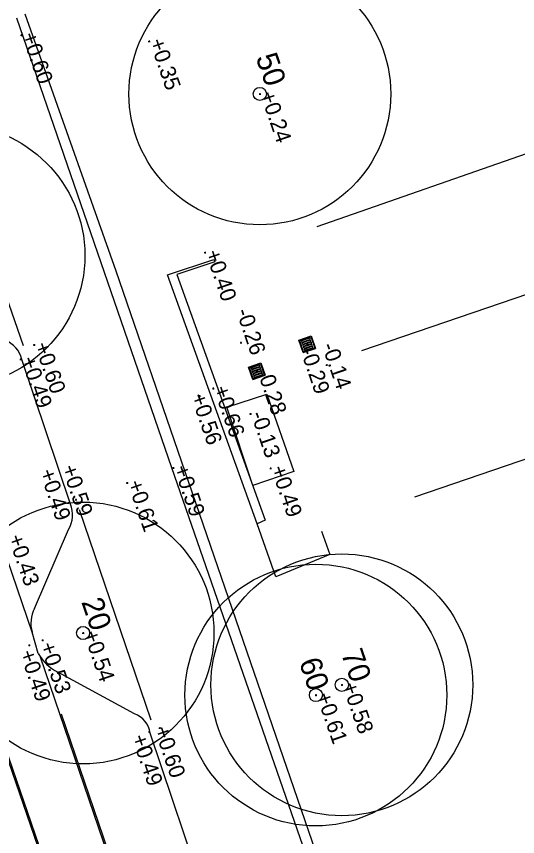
# Model space of a CAD drawing. Extents: x 122462 to 123306, y 485548 to 486417.
# Drawn here: x 122897.89 to 122909.38, y 485935.16 to 485953.96 of the extents above; entities that cross this region are included whole.
import ezdxf

# ---------------------------------------------------------------- set-up
doc = ezdxf.new("R2010")
doc.units = 0
for name, color, linetype in [('B-WE-GR-BOOM_BOOMDIAMETER-T25', 7, 'Continuous'), ('B-WE-IE-TERREINAFSCHEIDING_KUNSTMATIG_HEKWERK-G', 7, 'Continuous'), ('B-WE-IE-TERREINAFSCHEIDING_KUNSTMATIG_MUUR-G', 7, 'Continuous'), ('B-WE-OG-HOOGTEPUNT-S', 7, 'Continuous'), ('B-WE-OG-ONBEKEND-G', 7, 'Continuous'), ('B-WE-RI-HWA_KOLK-S', 7, 'Continuous'), ('B-WE-VH-KANTOPSLUITING_OPSLUITBAND_100X200-G', 7, 'Continuous'), ('B-WE-VH-KANTOPSLUITING_TROTTOIRBAND_130 150-G', 7, 'Continuous'), ('B-WE-VH-MATERIAALGRENS_ASFALT-G', 7, 'Continuous'), ('B-WE-VW-MARKERING_LANGS_STREEP_11_010-G', 7, 'Continuous'), ('iba7-verkeersbord rood', 7, 'Continuous'), ('Level 2', 7, 'Continuous'), ('Level 22', 7, 'Continuous'), ('V markering 1-1 10 cm', 7, 'Continuous'), ('V materiaalscheiding algemeen', 7, 'Continuous')]:
    doc.layers.add(name, color=color, linetype=linetype)

msp = doc.modelspace()

# ---------------------------------------------------------------- linework, layer by layer
at = {"layer": 'B-WE-IE-TERREINAFSCHEIDING_KUNSTMATIG_HEKWERK-G'}
msp.add_lwpolyline([(122913.109, 485920.57), (122912.323, 485922.986), (122909.28, 485921.833), (122904.924, 485934.32), (122900.18, 485948.116), (122898.098, 485954.01)], dxfattribs=at)
at = {"layer": 'B-WE-IE-TERREINAFSCHEIDING_KUNSTMATIG_MUUR-G'}
msp.add_lwpolyline([(122903.407, 485942.327), (122901.354, 485948.033), (122902.414, 485948.383), (122902.44, 485948.333), (122901.572, 485948.044), (122903.592, 485942.408)], close=True, dxfattribs=at)
at = {"layer": 'B-WE-OG-HOOGTEPUNT-S'}
for p, q in [((122897.989, 485953.529), (122898.029, 485953.529)), ((122898.009, 485953.549), (122898.009, 485953.509)), ((122900.916, 485953.387), (122900.956, 485953.387)), ((122900.936, 485953.407), (122900.936, 485953.367)), ((122903.453, 485952.179), (122903.493, 485952.179)), ((122903.473, 485952.199), (122903.473, 485952.159)), ((122902.196, 485948.546), (122902.236, 485948.546)), ((122902.216, 485948.566), (122902.216, 485948.526)), ((122898.28, 485946.429), (122898.32, 485946.429)), ((122898.3, 485946.449), (122898.3, 485946.409)), ((122903.018, 485946.478), (122903.058, 485946.478)), ((122903.038, 485946.498), (122903.038, 485946.458)), ((122904.537, 485946.444), (122904.577, 485946.444)), ((122904.557, 485946.464), (122904.557, 485946.424)), ((122897.97, 485946.096), (122898.01, 485946.096)), ((122897.99, 485946.116), (122897.99, 485946.076)), ((122904.984, 485945.967), (122905.024, 485945.967)), ((122905.004, 485945.987), (122905.004, 485945.947)), ((122903.383, 485945.827), (122903.423, 485945.827)), ((122903.403, 485945.847), (122903.403, 485945.807)), ((122902.384, 485945.429), (122902.424, 485945.429)), ((122902.404, 485945.449), (122902.404, 485945.409)), ((122902.071, 485945.253), (122902.111, 485945.253)), ((122902.091, 485945.273), (122902.091, 485945.233)), ((122903.238, 485944.845), (122903.278, 485944.845)), ((122903.258, 485944.865), (122903.258, 485944.825)), ((122901.472, 485943.609), (122901.512, 485943.609)), ((122901.492, 485943.629), (122901.492, 485943.589)), ((122903.699, 485943.597), (122903.739, 485943.597)), ((122903.719, 485943.617), (122903.719, 485943.577)), ((122900.411, 485943.265), (122900.451, 485943.265)), ((122900.431, 485943.285), (122900.431, 485943.245)), ((122899.056, 485942.803), (122899.096, 485942.803)), ((122899.076, 485942.823), (122899.076, 485942.783)), ((122899.239, 485942.879), (122899.279, 485942.879)), ((122899.259, 485942.899), (122899.259, 485942.859)), ((122899.403, 485939.822), (122899.443, 485939.822)), ((122899.423, 485939.842), (122899.423, 485939.802)), ((122898.187, 485939.564), (122898.187, 485939.524)), ((122898.474, 485939.658), (122898.514, 485939.658)), ((122898.494, 485939.678), (122898.494, 485939.638)), ((122898.167, 485939.544), (122898.207, 485939.544)), ((122905.332, 485938.633), (122905.372, 485938.633)), ((122905.352, 485938.653), (122905.352, 485938.613)), ((122904.738, 485938.399), (122904.778, 485938.399)), ((122904.758, 485938.419), (122904.758, 485938.379)), ((122900.917, 485937.558), (122900.957, 485937.558)), ((122900.937, 485937.578), (122900.937, 485937.538)), ((122901.159, 485937.646), (122901.199, 485937.646)), ((122901.179, 485937.666), (122901.179, 485937.626))]:
    msp.add_line(p, q, dxfattribs=at)
at = {"layer": 'B-WE-OG-ONBEKEND-G'}
msp.add_lwpolyline([(122904.253, 485943.526), (122903.312, 485943.203), (122902.718, 485944.999), (122903.635, 485945.301)], close=True, dxfattribs=at)
at = {"layer": 'B-WE-RI-HWA_KOLK-S'}
for p, q in [((122904.367, 485946.539), (122904.651, 485946.634)), ((122904.462, 485946.254), (122904.367, 485946.539)), ((122904.386, 485946.529), (122904.642, 485946.615)), ((122904.471, 485946.273), (122904.386, 485946.529)), ((122904.642, 485946.615), (122904.728, 485946.359)), ((122904.651, 485946.634), (122904.747, 485946.349)), ((122904.462, 485946.254), (122904.747, 485946.349)), ((122904.471, 485946.273), (122904.728, 485946.359)), ((122903.213, 485945.921), (122903.498, 485946.017)), ((122903.232, 485945.912), (122903.488, 485945.998)), ((122903.488, 485945.998), (122903.574, 485945.741)), ((122903.498, 485946.017), (122903.593, 485945.732)), ((122903.308, 485945.637), (122903.213, 485945.921)), ((122903.318, 485945.656), (122903.232, 485945.912)), ((122903.308, 485945.637), (122903.593, 485945.732)), ((122903.318, 485945.656), (122903.574, 485945.741))]:
    msp.add_line(p, q, dxfattribs=at)
for points in [[(122904.607, 485946.583), (122904.433, 485946.525)], [(122904.443, 485946.494), (122904.617, 485946.553)], [(122904.623, 485946.536), (122904.448, 485946.477)], [(122904.624, 485946.565), (122904.62, 485946.577)], [(122904.64, 485946.518), (122904.636, 485946.529)], [(122904.426, 485946.512), (122904.43, 485946.501)], [(122904.442, 485946.465), (122904.446, 485946.453)], [(122904.458, 485946.417), (122904.462, 485946.406)], [(122904.459, 485946.447), (122904.633, 485946.505)], [(122904.639, 485946.488), (122904.464, 485946.43)], [(122904.474, 485946.4), (122904.649, 485946.458)], [(122904.474, 485946.37), (122904.478, 485946.358)], [(122904.655, 485946.441), (122904.48, 485946.382)], [(122904.49, 485946.352), (122904.665, 485946.411)], [(122904.671, 485946.393), (122904.496, 485946.335)], [(122904.506, 485946.305), (122904.681, 485946.363)], [(122904.655, 485946.471), (122904.652, 485946.482)], [(122904.671, 485946.423), (122904.667, 485946.435)], [(122904.687, 485946.376), (122904.683, 485946.387)], [(122904.49, 485946.322), (122904.493, 485946.311)], [(122903.453, 485945.966), (122903.279, 485945.907)], [(122903.47, 485945.948), (122903.466, 485945.96)], [(122903.272, 485945.895), (122903.276, 485945.883)], [(122903.288, 485945.847), (122903.292, 485945.836)], [(122903.289, 485945.877), (122903.464, 485945.936)], [(122903.469, 485945.918), (122903.294, 485945.86)], [(122903.304, 485945.8), (122903.308, 485945.789)], [(122903.305, 485945.83), (122903.479, 485945.888)], [(122903.485, 485945.871), (122903.31, 485945.813)], [(122903.32, 485945.782), (122903.495, 485945.841)], [(122903.501, 485945.824), (122903.326, 485945.765)], [(122903.336, 485945.735), (122903.511, 485945.793)], [(122903.517, 485945.776), (122903.342, 485945.718)], [(122903.486, 485945.901), (122903.482, 485945.912)], [(122903.502, 485945.853), (122903.498, 485945.865)], [(122903.517, 485945.806), (122903.514, 485945.817)], [(122903.533, 485945.758), (122903.529, 485945.77)], [(122903.32, 485945.753), (122903.324, 485945.741)], [(122903.336, 485945.705), (122903.34, 485945.694)], [(122903.352, 485945.687), (122903.527, 485945.746)]]:
    msp.add_lwpolyline(points, dxfattribs=at)
for centre, start, end in [((122904.436, 485946.515), 108.4846, 198.4846), ((122904.61, 485946.574), 18.4846, 108.4846), ((122904.614, 485946.562), 288.4846, 18.4846), ((122904.626, 485946.526), 18.4846, 108.4846), ((122904.439, 485946.504), 198.4846, 288.4846), ((122904.452, 485946.468), 108.4846, 198.4846), ((122904.455, 485946.456), 198.4846, 288.4846), ((122904.467, 485946.42), 108.4846, 198.4846), ((122904.471, 485946.409), 198.4846, 288.4846), ((122904.483, 485946.373), 108.4846, 198.4846), ((122904.487, 485946.362), 198.4846, 288.4846), ((122904.499, 485946.326), 108.4846, 198.4846), ((122904.63, 485946.515), 288.4846, 18.4846), ((122904.642, 485946.479), 18.4846, 108.4846), ((122904.646, 485946.467), 288.4846, 18.4846), ((122904.658, 485946.431), 18.4846, 108.4846), ((122904.662, 485946.42), 288.4846, 18.4846), ((122904.674, 485946.384), 18.4846, 108.4846), ((122904.678, 485946.373), 288.4846, 18.4846), ((122904.503, 485946.314), 198.4846, 288.4846), ((122903.457, 485945.956), 18.4846, 108.4846), ((122903.282, 485945.898), 108.4846, 198.4846), ((122903.286, 485945.887), 198.4846, 288.4846), ((122903.298, 485945.851), 108.4846, 198.4846), ((122903.301, 485945.839), 198.4846, 288.4846), ((122903.314, 485945.803), 108.4846, 198.4846), ((122903.317, 485945.792), 198.4846, 288.4846), ((122903.46, 485945.945), 288.4846, 18.4846), ((122903.472, 485945.909), 18.4846, 108.4846), ((122903.476, 485945.898), 288.4846, 18.4846), ((122903.488, 485945.862), 18.4846, 108.4846), ((122903.492, 485945.85), 288.4846, 18.4846), ((122903.504, 485945.814), 18.4846, 108.4846), ((122903.508, 485945.803), 288.4846, 18.4846), ((122903.52, 485945.767), 18.4846, 108.4846), ((122903.329, 485945.756), 108.4846, 198.4846), ((122903.333, 485945.744), 198.4846, 288.4846), ((122903.345, 485945.708), 108.4846, 198.4846), ((122903.349, 485945.697), 198.4846, 288.4846), ((122903.524, 485945.755), 288.4846, 18.4846)]:
    msp.add_arc(centre, 0.01, start, end, dxfattribs=at)
at = {"layer": 'B-WE-VH-KANTOPSLUITING_OPSLUITBAND_100X200-G'}
msp.add_line((122898.058, 485946.406), (122896.385, 485951.195), dxfattribs=at)
for points in [[(122913.961, 485923.465), (122909.075, 485921.649), (122904.526, 485934.752), (122901.455, 485943.609), (122897.901, 485953.916)], [(122900.985, 485937.825), (122899.339, 485942.649)], [(122904.881, 485942.156), (122905.075, 485941.627), (122903.836, 485941.112), (122903.407, 485942.327)]]:
    msp.add_lwpolyline(points, dxfattribs=at)
at = {"layer": 'B-WE-VH-KANTOPSLUITING_TROTTOIRBAND_130 150-G'}
msp.add_line((122898.395, 485939.356), (122898.253, 485939.846), dxfattribs=at)
for points in [[(122899.134, 485942.777), (122898.02, 485946.098)], [(122898.308, 485940.387), (122899.091, 485942.199)], [(122900.601, 485937.971), (122898.842, 485938.93)], [(122902.25, 485933.693), (122900.962, 485937.531)]]:
    msp.add_lwpolyline(points, dxfattribs=at)
for centre, radius, start, end in [((122897.418, 485945.954), 0.619, 13.441, 69.7947), ((122898.524, 485942.532), 0.657, 329.6056, 21.9215), ((122898.956, 485940.049), 0.731, 152.4562, 196.0674), ((122899.293, 485939.85), 1.025, 208.7959, 243.8868), ((122900.404, 485937.441), 0.565, 9.0992, 69.6328)]:
    msp.add_arc(centre, radius, start, end, dxfattribs=at)
at = {"layer": 'B-WE-VH-MATERIAALGRENS_ASFALT-G'}
msp.add_line((122898.253, 485939.846), (122895.526, 485947.827), dxfattribs=at)
msp.add_lwpolyline([(122901.335, 485930.807), (122898.446, 485939.272)], dxfattribs=at)
at = {"layer": 'B-WE-VW-MARKERING_LANGS_STREEP_11_010-G'}
msp.add_lwpolyline([(122900.966, 485931.989), (122898.927, 485937.963)], dxfattribs=at)
at = {"layer": 'iba7-verkeersbord rood'}
for centre, radius in [((122903.471, 485952.182), 3), ((122903.471, 485952.182), 0.15), ((122903.471, 485952.182), 0.15), ((122896.462, 485948.477), 3), ((122899.421, 485939.825), 3), ((122905.35, 485938.637), 3), ((122904.756, 485938.402), 3), ((122899.421, 485939.825), 0.15), ((122899.421, 485939.825), 0.15), ((122905.35, 485938.637), 0.15), ((122905.35, 485938.637), 0.15), ((122904.756, 485938.402), 0.15), ((122904.756, 485938.402), 0.15)]:
    msp.add_circle(centre, radius, dxfattribs=at)
at = {"layer": 'Level 2'}
for points in [[(122905.808, 485946.301), (122910.91, 485948.042)], [(122910.91, 485948.042), (122910.944, 485948.054), (122912.11, 485944.677), (122907.018, 485942.941)]]:
    msp.add_lwpolyline(points, dxfattribs=at)
at = {"layer": 'Level 22'}
msp.add_lwpolyline([(122904.782, 485949.147), (122909.909, 485950.928), (122910.91, 485948.042)], dxfattribs=at)
at = {"layer": 'V markering 1-1 10 cm'}
msp.add_lwpolyline([(122861.268, 486043.255), (122864.477, 486033.82), (122868.105, 486023.234), (122872.215, 486011.133), (122877.675, 485994.999), (122880.312, 485987.313), (122885.038, 485973.513), (122892.674, 485951.631), (122899.173, 485932.732), (122905.905, 485913.305)], dxfattribs=at)
at = {"layer": 'V materiaalscheiding algemeen'}
msp.add_lwpolyline([(122861.232, 486043.247), (122864.442, 486033.808), (122868.07, 486023.222), (122872.18, 486011.121), (122877.64, 485994.987), (122880.277, 485987.301), (122885.003, 485973.501), (122892.639, 485951.618), (122899.138, 485932.72), (122905.87, 485913.293)], dxfattribs=at)

# ---------------------------------------------------------------- texts
at = {"layer": 'B-WE-GR-BOOM_BOOMDIAMETER-T25'}
for s, rotation, p in [('50', 289.2634, (122903.372, 485953.019)), ('20', 288.851, (122899.377, 485940.539)), ('70', 288.851, (122905.329, 485939.36)), ('60', 288.851, (122904.363, 485939.162))]:
    msp.add_text(s, height=0.5, rotation=rotation, dxfattribs=at).set_placement(p)
at = {"layer": 'B-WE-OG-HOOGTEPUNT-S'}
for s, rotation, p in [('+0.60', 289, (122898.009, 485953.529)), ('+0.35', 289, (122900.936, 485953.387)), ('+0.24', 289, (122903.473, 485952.179)), ('+0.40', 289, (122902.216, 485948.546)), ('-0.26', 288.851, (122902.923, 485947.201)), ('+0.60', 289, (122898.3, 485946.429)), ('-0.29', 288.851, (122904.394, 485946.306)), ('-0.14', 289, (122904.886, 485946.416)), ('+0.49', 289, (122897.99, 485946.096)), ('-0.28', 289, (122903.403, 485945.827)), ('+0.66', 289, (122902.404, 485945.429)), ('+0.56', 289, (122901.884, 485945.253)), ('-0.13', 289, (122903.258, 485944.845)), ('+0.49', 288.851, (122898.419, 485943.519)), ('+0.59', 288.851, (122898.926, 485943.617)), ('+0.59', 289, (122901.492, 485943.609)), ('+0.49', 289, (122903.719, 485943.597)), ('+0.61', 289, (122900.431, 485943.265)), ('+0.43', 289, (122897.697, 485942.02)), ('+0.54', 289, (122899.423, 485939.822)), ('+0.53', 288.851, (122898.428, 485939.55)), ('+0.49', 288.851, (122897.963, 485939.372)), ('+0.58', 289, (122905.352, 485938.633)), ('+0.61', 289, (122904.758, 485938.399)), ('+0.60', 288.851, (122901.046, 485937.622)), ('+0.49', 288.851, (122900.527, 485937.436))]:
    msp.add_text(s, height=0.36, rotation=rotation, dxfattribs=at).set_placement(p)

doc.saveas('drawing.dxf')
